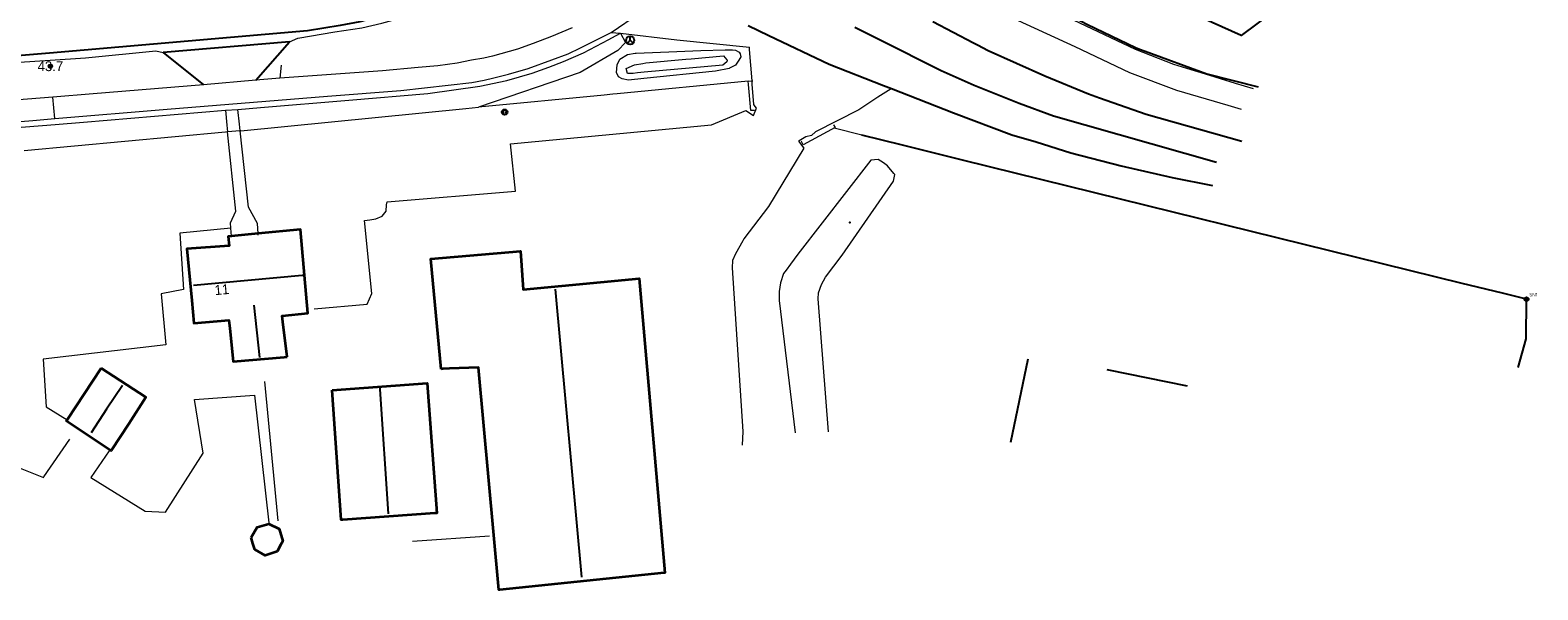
# Model space of a CAD drawing. Header units: metres. Extents: x 169249 to 194689, y 406250 to 412203.
# Tile 282 of 442: x 187191 to 187344, y 410577 to 410634. Entities that reach past the tile are written whole.
import ezdxf
from ezdxf.enums import TextEntityAlignment as Align

# ---------------------------------------------------------------- set-up
doc = ezdxf.new("R2010")
doc.units = ezdxf.units.M
doc.layers.get('0').update_dxf_attribs({"linetype": 'CONTINUOUS'})
for name, color, linetype, lineweight in [('BGT_NLCS_N264$0$B-WE-GW-WATERGANG_INSTEEK-G', 252, 'CONTINUOUS', 18), ('BGT_NLCS_N264$0$B-WE-GW-WATERGANG_SLOOT_BODEM-G', 252, 'CONTINUOUS', 18), ('BGT_NLCS_N264$0$B-WE-IE-TERREINAFSCHEIDING_KUNSTMATIG_HEKWERK-G', 252, 'BGT_NLCS_N264$0$IE-TERREINAFSCHEIDING-KUNSTMATIG', 18), ('BGT_NLCS_N264$0$B-WE-IE-TERREINAFSCHEIDING_KUNSTMATIG_MUUR-G', 252, 'BGT_NLCS_N264$0$IE-TERREINAFSCHEIDING-KUNSTMATIG-DICHT', 18), ('BGT_NLCS_N264$0$B-WE-OG-TOPOGRAFIE_BEBOUWING-G', 252, 'CONTINUOUS', 35), ('BGT_NLCS_N264$0$B-WE-OG-TOPOGRAFIE_TERREIN_GROEN-GV', 252, 'CONTINUOUS', 18), ('BGT_NLCS_N264$0$B-WE-OG-TOPOGRAFIE_TERREIN_ONBEGROEID-GV', 252, 'CONTINUOUS', 18), ('BGT_NLCS_N264$0$B-WE-OG-TOPOGRAFIE_WEG_BERM-GV', 252, 'CONTINUOUS', 18), ('BGT_NLCS_N264$0$B-WE-OG-TOPOGRAFIE_WEG_RIJWEG-GV', 252, 'CONTINUOUS', 18), ('BGT_NLCS_N264$0$B-WE-OG-TOPOGRAFIE_WEG_RIJWIELPAD-G', 252, 'CONTINUOUS', 18), ('BGT_NLCS_N264$0$B-WE-OG-TOPOGRAFIE_WEG_RIJWIELPAD-GV', 252, 'CONTINUOUS', 18), ('BGT_NLCS_N264$0$B-WE-OG-TOPOGRAFIE_WEG_VERHARD-G', 252, 'CONTINUOUS', 18), ('BGT_NLCS_N264$0$B-WE-OG-TOPOGRAFIE_WEG_VOETPAD-GV', 252, 'CONTINUOUS', 18), ('BGT_NLCS_N264$0$B-WE-VW-BEWEGWIJZERING_DRAAGCONSTRUCTIE-S', 252, 'CONTINUOUS', 25), ('BGT_NLCS_N264$0$B-WE-VW-VERKEERSTEKEN_BORD-S', 252, 'CONTINUOUS', 25), ('X-XX-AL-REFERENTIE-G', 7, 'CONTINUOUS', 18)]:
    doc.layers.add(name, color=color, linetype=linetype, lineweight=lineweight)
for name, color, linetype in [('BGT_NLCS_N264$0$B-WE-IE-MEUBILAIR_WEGMEUBILAIR-S', 252, 'CONTINUOUS'), ('BGT_NLCS_N264$0$B-WE-IE-TERREINAFSCHEIDING_KUNSTMATIG_HEKWERK_RASTER-G', 252, 'CONTINUOUS'), ('BGT_NLCS_N264$0$B-WE-KG-KADASTRAAL_NOK-G', 252, 'CONTINUOUS'), ('BGT_NLCS_N264$0$B-WE-OG-HOOGTEPUNT-S', 252, 'CONTINUOUS'), ('BGT_NLCS_N264$0$B-WE-OG-TOPOGRAFIE_WEG_INRIT-GV', 252, 'CONTINUOUS'), ('BGT_NLCS_N264$0$B-WE-OG-TOPOGRAFIE_WEG_RIJWEG-G', 252, 'CONTINUOUS'), ('BGT_NLCS_N264$0$B-WE-VW-MARKERING-G', 252, 'CONTINUOUS'), ('BGT_NLCS_N264$0$Label_Nummeraanduidingreeks', 252, 'CONTINUOUS'), ('BGT_NLCS_N264$0$Label_Puntobject', 252, 'CONTINUOUS')]:
    doc.layers.add(name, color=color, linetype=linetype)
doc.styles.add('BGT_NLCS_N264$0$NLCS-ISO', font='NLCS-ISO.ttf')
doc.styles.add('BGT_NLCS_N264$0$STANDARD', font='txt')
doc.linetypes.add('BGT_NLCS_N264$0$IE-TERREINAFSCHEIDING-KUNSTMATIG', pattern='A,4,[82,NLCS.SHX,S=0.75,R=90,X=0,Y=0],4,-2', length=10)
doc.linetypes.add('BGT_NLCS_N264$0$IE-TERREINAFSCHEIDING-KUNSTMATIG-DICHT', pattern='A,8,-1,[82,NLCS.SHX,S=0.75,R=90,X=0,Y=0],-1', length=10)

# ---------------------------------------------------------------- blocks, each defined once
blk = doc.blocks.new('BGT_NLCS_N264$0$SIE-WEG_RECLAMEZUIL-SO')
for p, q in [((-0.194425, 0.194425), (0.194425, 0.194425)), ((-0.194425, -0.194425), (-0.194425, 0.194425)), ((0.194425, -0.194425), (0.194425, 0.194425)), ((-0.194425, -0.194425), (0.194425, -0.194425))]:
    blk.add_line(p, q)
blk.add_circle((0, 0), 0.275)
at = {"style": 'BGT_NLCS_N264$0$NLCS-ISO'}
blk.add_text('R', height=0.275, dxfattribs=at).set_placement((0, 0), align=Align.MIDDLE_CENTER)
blk = doc.blocks.new('BGT_NLCS_N264$0$SIE-WEG_WEGWIJZER-SO')
for q in [(-0.29, -0.29), (0, 0.41), (0.29, -0.29)]:
    blk.add_line((0, 0), q)
blk.add_circle((0, 0), 0.413)
blk = doc.blocks.new('BGT_NLCS_N264$0$SIE-WEG_STRAATNAAMBORD_PAAL-SO')
blk.add_line((-0.3, 0), (0.3, 0))
for radius in [0.2, 0.0745]:
    blk.add_circle((0, 0), radius)
at = {"style": 'BGT_NLCS_N264$0$NLCS-ISO'}
blk.add_attdef('STRAATNAAMBORD', (0.28, 0.29), '', height=0.35, dxfattribs=at)
blk = doc.blocks.new('BGT_NLCS_N264$0$SIE-WEG_PAAL_ALGEMEEN_TYPE_02-SO')
at = {"ltscale": 0.5}
h = blk.add_hatch(color=256, dxfattribs=at)
h.paths.add_polyline_path([(0, 0), (0.1875, 0, 0.41421356), (0, 0.1875)])
h.paths.add_polyline_path([(0, -0.1875), (0, 0), (-0.1875, 0, 0.41421356)])
for p, q in [((-0.1875, 0), (0.1875, 0)), ((0, -0.1875), (0, 0.1875))]:
    blk.add_line(p, q, dxfattribs=at)
blk.add_circle((0, 0), 0.1875, dxfattribs=at)
blk = doc.blocks.new('BGT_NLCS_N264')
at = {"layer": 'BGT_NLCS_N264$0$B-WE-GW-WATERGANG_INSTEEK-G'}
for points in [[(187315.2, 410627.89, 10.74), (187313.38, 410628.45, 10.74), (187310.35, 410629.38, 10.72), (187308.43, 410629.97, 10.71), (187307.14, 410630.37, 10.71), (187303.23, 410631.88, 10.72), (187295.09, 410635.75, 10.85)], [(187290.08, 410635.4, 11.27), (187297.08, 410632.19, 11.23), (187302.62, 410629.57, 11.22), (187307.4, 410627.77, 11.19), (187312.62, 410626.24, 11.19), (187313.96, 410625.85, 11.19)], [(187250.66, 410630.34, 11.42), (187250.91, 410630.9, 11.41), (187251.71, 410631.39, 11.42), (187252.48, 410631.52, 11.42), (187252.56, 410631.52, 11.42), (187256.7, 410631.7, 11.34), (187259.12, 410631.81, 11.29), (187261.6, 410631.87, 11.32), (187262.35, 410631.87, 11.34), (187262.65, 410631.84, 11.34), (187263.04, 410631.62, 11.35), (187263.13, 410631.47, 11.35), (187263.21, 410631.16, 11.36), (187262.98, 410630.81, 11.35), (187262.65, 410630.3, 11.35), (187262.26, 410630.1, 11.35), (187262.04, 410629.99, 11.35), (187262.02, 410629.98, 11.35), (187260.63, 410629.71, 11.34), (187253.36, 410628.94, 11.4), (187251.81, 410628.78, 11.41), (187251.17, 410628.93, 11.41), (187250.8, 410629.11, 11.42), (187250.59, 410629.56, 11.42), (187250.66, 410630.34, 11.42)], [(187272.09, 410593.06, 10.64), (187271.03, 410606.59, 10.81), (187271.09, 410607.17, 10.82), (187271.37, 410608.03, 10.81), (187271.77, 410608.77, 10.79), (187273.46, 410611.02, 10.79), (187278.7, 410618.51, 10.77), (187278.81, 410619.19, 11.53), (187278.73, 410619.3, 11.53), (187278.08, 410620.09, 11.54), (187277.66, 410620.38, 11.54), (187277.14, 410620.73, 11.55), (187276.38, 410620.67, 11.58), (187268.99, 410611.1, 11.63), (187268.22, 410610.11, 11.64), (187267.8, 410609.48, 11.63), (187267.51, 410609.14, 11.62), (187267.21, 410608.2, 11.61), (187267.08, 410607.31, 11.61), (187267.09, 410607.15, 11.61), (187267.1, 410606.41, 11.6), (187268.72, 410592.96, 11.36)]]:
    blk.add_polyline3d(points, dxfattribs=at)
at = {"layer": 'BGT_NLCS_N264$0$B-WE-GW-WATERGANG_SLOOT_BODEM-G'}
blk.add_polyline3d([(187258.14, 410630.96, 11.04), (187261.43, 410631.25, 11.07), (187261.79, 410630.84, 11.08), (187261.81, 410630.82, 11.08), (187261.76, 410630.66, 11.08), (187261.37, 410630.3, 11.08), (187253.4, 410629.58, 11.08), (187252.7, 410629.51, 11.08), (187252.27, 410629.47, 11.08), (187251.7, 410629.45, 11.08), (187251.57, 410629.96, 11.08), (187252.4, 410630.33, 11.08), (187252.41, 410630.34, 11.08), (187253.25, 410630.49, 11.06), (187253.57, 410630.54, 11.05), (187257.6, 410630.91, 11.04), (187258.14, 410630.96, 11.04)], dxfattribs=at)
at = {"layer": 'BGT_NLCS_N264$0$B-WE-IE-TERREINAFSCHEIDING_KUNSTMATIG_HEKWERK-G'}
for p, q in [((187210.91, 410623.51, 11.57), (187190.47, 410621.6, 11.5)), ((187275.48, 410623.19, 11.4), (187272.66, 410623.91, 11.55))]:
    blk.add_line(p, q, dxfattribs=at)
for points in [[(187263.95, 410628.68, 11.33), (187250.64, 410627.39, 11.38), (187250.21, 410627.35, 11.39), (187249.33, 410627.27, 11.39), (187236.57, 410626.03, 11.42)], [(187212.47, 410623.65, 11.58), (187235.28, 410625.9, 11.43), (187236.57, 410626.03, 11.42)], [(187186.16, 410590.94, 10.66), (187192.43, 410588.42, 10.99), (187192.48, 410588.49, 10.99), (187195.11, 410592.33, 11.09)]]:
    blk.add_polyline3d(points, dxfattribs=at)
at = {"layer": 'BGT_NLCS_N264$0$B-WE-IE-TERREINAFSCHEIDING_KUNSTMATIG_HEKWERK_RASTER-G'}
for points in [[(187325.41, 410667.58, 11.1), (187322.14, 410647.95, 11.07), (187320.34, 410639.32, 11.02), (187320.13, 410638.66, 11.03), (187318.87, 410637, 11.02), (187313.94, 410633.31, 11.04), (187294.64, 410642.02, 10.97), (187282.89, 410648.76, 10.98), (187278.53, 410653.86, 10.99), (187295.3, 410675.73, 11.01)], [(187272.36, 410653.42, 11.04), (187274.57, 410650.59, 11.01), (187275.87, 410649, 10.95), (187279.34, 410646.04, 10.96), (187286.89, 410640.93, 11.09), (187294.5, 410636.46, 10.85), (187298.38, 410634.44, 10.87), (187303.25, 410632.11, 10.85), (187303.63, 410631.93, 10.85), (187304.2, 410631.72, 10.85), (187310.47, 410629.41, 10.81), (187315.69, 410628.09, 10.83)], [(187342.06, 410599.62, 11.13), (187342.86, 410602.5, 11.18), (187342.91, 410606.54, 11.29), (187340.48, 410607.14, 11.3), (187336.37, 410608.15, 11.3), (187285.68, 410620.67, 11.37), (187279.59, 410622.17, 11.38), (187275.47, 410623.19, 11.39)]]:
    blk.add_polyline3d(points, dxfattribs=at)
at = {"layer": 'BGT_NLCS_N264$0$B-WE-IE-TERREINAFSCHEIDING_KUNSTMATIG_MUUR-G'}
for p, q in [((187263.95, 410628.68, 11.33), (187264.33, 410628.71, 11.41)), ((187264.33, 410628.71, 11.41), (187264.41, 410628.71, 11.43))]:
    blk.add_line(p, q, dxfattribs=at)
for points in [[(187264.59, 410625.69, 11.5), (187264.2, 410625.7, 11.39), (187263.98, 410628.34, 11.34), (187263.95, 410628.68, 11.33)], [(187272.58, 410624.25, 11.51), (187272.59, 410624.24, 11.51), (187272.75, 410623.97, 11.54), (187269.52, 410622.23, 11.57), (187269.34, 410622.55, 11.57), (187269.32, 410622.6, 11.57)]]:
    blk.add_polyline3d(points, dxfattribs=at)
at = {"layer": 'BGT_NLCS_N264$0$B-WE-KG-KADASTRAAL_NOK-G'}
for p, q in [((187244.37, 410607.55, 18.27), (187247.04, 410578.32, 18.25)), ((187213.8, 410605.93, 16.77), (187214.35, 410600.62, 16.78)), ((187290.6, 410592.01, 18.63), (187292.33, 410600.47, 18.61)), ((187300.33, 410599.4, 21.48), (187308.49, 410597.75, 21.46))]:
    blk.add_line(p, q, dxfattribs=at)
for points in [[(187218.79, 410608.96, 18.98), (187218.69, 410608.95, 18.98), (187207.65, 410607.92, 18.98), (187207.65, 410607.92, 18.98)], [(187200.45, 410597.77, 14.08), (187198.84, 410595.36, 14.07), (187197.27, 410592.98, 14.07)], [(187226.56, 410597.5, 16.98), (187226.56, 410597.41, 16.98), (187227.43, 410584.75, 16.95)]]:
    blk.add_polyline3d(points, dxfattribs=at)
at = {"layer": 'BGT_NLCS_N264$0$B-WE-OG-HOOGTEPUNT-S'}
blk.add_point((187274.27, 410614.32, 10.17), dxfattribs=at)
at = {"layer": 'BGT_NLCS_N264$0$B-WE-OG-TOPOGRAFIE_BEBOUWING-G'}
for p, q in [((187214.23, 410613.2, 14.64), (187211.52, 410612.93, 14.63)), ((187194.85, 410594.29, 13.39), (187198.31, 410599.55, 13.39))]:
    blk.add_line(p, q, dxfattribs=at)
for points in [[(187217.16, 410600.68, 13.94), (187216.73, 410604.23, 13.93), (187216.67, 410604.84, 15.54), (187219.26, 410605.13, 15.65), (187218.53, 410613.62, 14.66), (187214.23, 410613.2, 14.64)], [(187211.52, 410612.93, 14.63), (187211.19, 410612.9, 14.63), (187211.27, 410611.97, 15.55), (187207, 410611.65, 15.59), (187207.49, 410606.4, 15.48), (187207.7, 410604.11, 15.43), (187211.25, 410604.4, 15.41), (187211.35, 410603.56, 13.93), (187211.68, 410600.23, 13.94), (187216.88, 410600.66, 13.94), (187217.16, 410600.68, 13.94)], [(187232.8, 410599.45, 13.94), (187231.73, 410610.63, 13.88), (187240.84, 410611.42, 13.9), (187241.1, 410607.52, 14.82), (187241.11, 410607.51, 16.9), (187252.89, 410608.65, 14.99), (187255.48, 410578.77, 15.02), (187255.42, 410578.76, 15.02), (187238.74, 410577.03, 14.79), (187238.63, 410577.02, 14.79), (187236.57, 410599.62, 14.88), (187233.63, 410599.49, 14.15), (187232.97, 410599.46, 13.99), (187232.8, 410599.45, 13.94)], [(187198.31, 410599.55, 13.39), (187202.84, 410596.59, 13.41), (187201.09, 410593.89, 13.42), (187199.35, 410591.21, 13.44), (187199.31, 410591.14, 13.44), (187194.77, 410594.16, 13.39), (187194.85, 410594.29, 13.39)], [(187221.75, 410597.3, 14.59), (187231.38, 410598, 14.71), (187232.35, 410584.81, 14.66), (187232.15, 410584.8, 14.66), (187222.8, 410584.14, 14.63), (187222.64, 410584.13, 14.62), (187221.75, 410597.3, 14.59)], [(187213.51, 410582.34, 13.37), (187214.12, 410583.38, 13.37), (187215.3, 410583.73, 13.35), (187216.34, 410583.21, 13.37), (187216.72, 410581.97, 13.34), (187216.54, 410581.64, 13.34), (187216.14, 410580.92, 13.34), (187214.94, 410580.5, 13.37), (187213.88, 410581.11, 13.37), (187213.69, 410581.72, 13.37), (187213.51, 410582.34, 13.37)]]:
    blk.add_polyline3d(points, dxfattribs=at)
at = {"layer": 'BGT_NLCS_N264$0$B-WE-OG-TOPOGRAFIE_TERREIN_GROEN-GV'}
blk.add_polyline3d([(187250.99, 410633.55, 11.62), (187251.51, 410632.59, 11.62), (187250.7, 410631.79, 11.58), (187246.91, 410629.57, 11.58), (187236.57, 410626.03, 11.42)], dxfattribs=at)
at = {"layer": 'BGT_NLCS_N264$0$B-WE-OG-TOPOGRAFIE_TERREIN_ONBEGROEID-GV', "linetype": 'Continuous'}
for p, q in [((187211.13, 410623.53, 11.57), (187210.91, 410623.51, 11.57)), ((187212.41, 410623.65, 11.55), (187211.13, 410623.53, 11.57)), ((187212.47, 410623.65, 11.58), (187212.41, 410623.65, 11.55))]:
    blk.add_line(p, q, dxfattribs=at)
at = {"layer": 'BGT_NLCS_N264$0$B-WE-OG-TOPOGRAFIE_WEG_BERM-GV'}
blk.add_line((187216.55, 410630.32, 11.65), (187216.44, 410628.97, 11.53), dxfattribs=at)
at = {"layer": 'BGT_NLCS_N264$0$B-WE-OG-TOPOGRAFIE_WEG_INRIT-GV'}
for p, q in [((187217.4, 410632.68, 11.66), (187204.6, 410631.6, 11.63)), ((187213.99, 410628.79, 11.53), (187217.4, 410632.68, 11.66)), ((187204.6, 410631.6, 11.63), (187208.69, 410628.3, 11.49))]:
    blk.add_line(p, q, dxfattribs=at)
at = {"layer": 'BGT_NLCS_N264$0$B-WE-OG-TOPOGRAFIE_WEG_RIJWEG-G'}
for points in [[(187263.93, 410634.32, 11.44), (187266.02, 410633.32, 11.43), (187272.17, 410630.39, 11.41), (187277.68, 410628.23, 11.44), (187278.47, 410627.92, 11.44)], [(187314.01, 410622.57, 11.32), (187304.31, 410625.29, 11.38), (187299.58, 410626.96, 11.41), (187298.46, 410627.36, 11.42), (187294.03, 410629.18, 11.41), (187288.3, 410631.77, 11.41), (187287.2, 410632.34, 11.41), (187286.94, 410632.47, 11.41), (187286.8, 410632.54, 11.41), (187282.68, 410634.69, 11.42)], [(187278.47, 410627.92, 11.44), (187284.77, 410625.46, 11.47), (187290.69, 410623.24, 11.46), (187293.16, 410622.53, 11.46), (187296.67, 410621.4, 11.45), (187301.77, 410620.09, 11.42), (187306.94, 410618.91, 11.39), (187311.05, 410618.07, 11.37)]]:
    blk.add_polyline3d(points, dxfattribs=at)
at = {"layer": 'BGT_NLCS_N264$0$B-WE-OG-TOPOGRAFIE_WEG_RIJWEG-GV'}
for points in [[(187217.4, 410632.68, 11.66), (187218.25, 410633.04, 11.73), (187222.02, 410633.68, 11.77), (187224.76, 410634.1, 11.66), (187226.76, 410634.56, 11.67), (187229.39, 410635.27, 11.69), (187233.8, 410636.77, 11.64), (187237.34, 410638.34, 11.64), (187239.05, 410639.17, 11.66)], [(187186.48, 410630.03, 11.62), (187187.36, 410630.44, 11.65), (187193.12, 410630.82, 11.61), (187196.71, 410631.06, 11.59), (187203.84, 410631.76, 11.64), (187204.6, 410631.6, 11.63)]]:
    blk.add_polyline3d(points, dxfattribs=at)
at = {"layer": 'BGT_NLCS_N264$0$B-WE-OG-TOPOGRAFIE_WEG_RIJWIELPAD-G'}
blk.add_polyline3d([(187250.99, 410633.55, 11.62), (187256.7, 410632.87, 11.41), (187264.08, 410632.13, 11.39)], dxfattribs=at)
at = {"layer": 'BGT_NLCS_N264$0$B-WE-OG-TOPOGRAFIE_WEG_RIJWIELPAD-GV'}
for p, q in [((187250.03, 410633.63, 11.5), (187252.92, 410635.58, 11.54)), ((187250.03, 410633.63, 11.5), (187250.99, 410633.55, 11.62)), ((187216.44, 410628.97, 11.53), (187213.99, 410628.79, 11.53)), ((187213.99, 410628.79, 11.53), (187208.69, 410628.3, 11.49)), ((187193.4, 410627.05, 11.48), (187183.26, 410626.25, 11.37)), ((187193.58, 410624.89, 11.45), (187193.4, 410627.05, 11.48)), ((187210.91, 410625.72, 11.53), (187212.17, 410625.81, 11.52))]:
    blk.add_line(p, q, dxfattribs=at)
for points in [[(187193.58, 410624.89, 11.45), (187205.01, 410625.85, 11.46), (187221.27, 410627.17, 11.46), (187228.69, 410627.72, 11.51), (187235.89, 410628.53, 11.52), (187237.17, 410628.77, 11.52), (187238.14, 410629.01, 11.45), (187239.62, 410629.38, 11.47), (187241.63, 410629.96, 11.48), (187244.01, 410630.86, 11.48), (187245.66, 410631.47, 11.48), (187246.93, 410632.08, 11.49), (187248.97, 410633.09, 11.51), (187250.03, 410633.63, 11.5)], [(187212.17, 410625.81, 11.52), (187214.47, 410626.01, 11.52), (187223.44, 410626.75, 11.51), (187231.45, 410627.42, 11.52), (187236.73, 410628.17, 11.57), (187239.45, 410628.75, 11.57), (187242.03, 410629.49, 11.58), (187243.72, 410630.09, 11.57), (187245.21, 410630.68, 11.57), (187247.22, 410631.57, 11.58), (187249.81, 410632.91, 11.58), (187250.11, 410633.07, 11.59), (187250.99, 410633.55, 11.62)], [(187246.08, 410634.1, 11.56), (187243.99, 410633.22, 11.54), (187242.14, 410632.5, 11.51), (187240.52, 410631.94, 11.48), (187238, 410631.22, 11.46), (187237.13, 410631.02, 11.58), (187235.88, 410630.8, 11.59), (187234.43, 410630.51, 11.57), (187232.45, 410630.23, 11.57), (187230.45, 410630.06, 11.55), (187226.83, 410629.74, 11.54), (187216.44, 410628.97, 11.53)], [(187208.69, 410628.3, 11.49), (187197.48, 410627.38, 11.5), (187193.4, 410627.05, 11.48)], [(187174.65, 410623.32, 11.38), (187191.38, 410624.7, 11.45), (187193.58, 410624.89, 11.45)], [(187182.85, 410623.43, 11.38), (187193.63, 410624.29, 11.47), (187196.49, 410624.53, 11.49), (187210.91, 410625.72, 11.53)]]:
    blk.add_polyline3d(points, dxfattribs=at)
at = {"layer": 'BGT_NLCS_N264$0$B-WE-OG-TOPOGRAFIE_WEG_VERHARD-G'}
for p, q in [((187211.52, 410612.93, 11.76), (187211.45, 410613.74, 11.76)), ((187211.52, 410612.85, 11.76), (187211.52, 410612.93, 11.76)), ((187214.24, 410613.04, 11.76), (187214.23, 410613.2, 11.76)), ((187216.27, 410584.02, 11.42), (187214.89, 410598.18, 11.38)), ((187229.89, 410581.96, 11.58), (187237.7, 410582.52, 11.63))]:
    blk.add_line(p, q, dxfattribs=at)
for points in [[(187264.33, 410628.71, 11.44), (187264.09, 410631.9, 11.39), (187264.08, 410632.13, 11.39)], [(187219.92, 410605.57, 11.7), (187225.3, 410606.05, 11.72), (187225.77, 410607.12, 11.72), (187225.01, 410614.53, 11.72), (187225.56, 410614.59, 11.72), (187226.18, 410614.71, 11.72), (187226.8, 410614.97, 11.72), (187227.21, 410615.49, 11.72), (187227.25, 410616.11, 11.72), (187227.31, 410616.42, 11.71), (187240.33, 410617.51, 11.53), (187239.84, 410622.33, 11.43), (187260.21, 410624.25, 11.47), (187263.71, 410625.69, 11.47), (187264.47, 410625.19, 11.5), (187264.48, 410625.19, 11.5), (187264.79, 410625.93, 11.49), (187264.65, 410626.12, 11.48), (187264.51, 410626.32, 11.48), (187264.36, 410628.38, 11.45), (187264.33, 410628.71, 11.44)], [(187278.47, 410627.92, 11.44), (187278.44, 410627.9, 11.44), (187277.1, 410627.04, 11.45), (187275.16, 410625.77, 11.46), (187270.76, 410623.52, 11.52), (187270.37, 410623.15, 11.52), (187269.8, 410623.02, 11.54), (187269.1, 410622.63, 11.54), (187269.04, 410622.6, 11.54), (187269.58, 410621.87, 11.54), (187265.99, 410615.96, 11.52), (187263.5, 410612.67, 11.55), (187263.4, 410612.47, 11.54), (187262.64, 410611.13, 11.57), (187262.36, 410610.47, 11.57), (187262.33, 410609.72, 11.58), (187263.39, 410593.09, 11.52), (187263.33, 410591.71, 11.53)], [(187211.45, 410613.74, 11.76), (187211.41, 410614.3, 11.76), (187211.95, 410615.48, 11.73), (187211.13, 410623.53, 11.57)], [(187214.23, 410613.2, 11.76), (187214.16, 410614.24, 11.75), (187213.25, 410615.9, 11.67), (187212.41, 410623.65, 11.55)], [(187211.45, 410613.74, 11.76), (187206.28, 410613.26, 11.77), (187206.65, 410607.53, 11.65), (187204.37, 410607.07, 11.6), (187204.85, 410601.92, 11.51), (187192.42, 410600.46, 11.32), (187192.73, 410595.61, 11.25), (187194.85, 410594.29, 11.26)], [(187199.1, 410591.14, 11.25), (187197.26, 410588.45, 11.3), (187202.75, 410585.02, 11.31), (187204.81, 410584.93, 11.3), (187208.65, 410590.9, 11.32), (187207.77, 410596.35, 11.31), (187213.87, 410596.8, 11.31), (187215.31, 410583.83, 11.4)], [(187194.85, 410594.29, 11.26), (187194.86, 410594.28, 11.26), (187194.94, 410594.23, 11.26)]]:
    blk.add_polyline3d(points, dxfattribs=at)
at = {"layer": 'BGT_NLCS_N264$0$B-WE-OG-TOPOGRAFIE_WEG_VOETPAD-GV'}
for points in [[(187212.41, 410623.65, 11.55), (187212.33, 410624.33, 11.54), (187212.17, 410625.81, 11.52)], [(187210.91, 410625.72, 11.53), (187211.06, 410624.22, 11.56), (187211.13, 410623.53, 11.57)]]:
    blk.add_polyline3d(points, dxfattribs=at)
at = {"layer": 'BGT_NLCS_N264$0$B-WE-VW-MARKERING-G', "linetype": 'Continuous'}
blk.add_line((187294.93, 410625.16, 11.48), (187311.44, 410620.47, 11.44), dxfattribs=at)
blk.add_polyline3d([(187236.87, 410638.96, 11.62), (187234.37, 410637.8, 11.69), (187230.8, 410636.51, 11.69), (187228.01, 410635.61, 11.68), (187224.54, 410634.71, 11.73), (187222.55, 410634.32, 11.74), (187219.24, 410633.8, 11.71), (187207.11, 410632.75, 11.69), (187193.06, 410631.54, 11.65), (187193.04, 410631.54, 11.65), (187182.92, 410630.67, 11.62), (187158.74, 410628.58, 11.52), (187137.88, 410626.82, 11.39)], dxfattribs=at)
at = {"layer": 'BGT_NLCS_N264$0$B-WE-VW-MARKERING-G'}
blk.add_polyline3d([(187274.76, 410634.18, 11.5), (187277.26, 410632.92, 11.51), (187283.52, 410629.75, 11.48), (187286.86, 410628.27, 11.46), (187291.42, 410626.45, 11.46), (187294.93, 410625.16, 11.48)], dxfattribs=at)
at = {"layer": 'BGT_NLCS_N264$0$B-WE-IE-MEUBILAIR_WEGMEUBILAIR-S', "color": 7}
blk.add_blockref('BGT_NLCS_N264$0$SIE-WEG_PAAL_ALGEMEEN_TYPE_02-SO', (187193.15, 410630.2, 11.64), dxfattribs=at)
at = {"layer": 'BGT_NLCS_N264$0$B-WE-VW-BEWEGWIJZERING_DRAAGCONSTRUCTIE-S', "color": 7}
blk.add_blockref('BGT_NLCS_N264$0$SIE-WEG_WEGWIJZER-SO', (187251.97, 410632.83, 11.46), dxfattribs=at)
at = {"layer": 'BGT_NLCS_N264$0$B-WE-VW-VERKEERSTEKEN_BORD-S', "color": 7}
blk.add_blockref('BGT_NLCS_N264$0$SIE-WEG_RECLAMEZUIL-SO', (187239.23, 410625.54, 11.4), dxfattribs=at)
blk.add_blockref('BGT_NLCS_N264$0$SIE-WEG_STRAATNAAMBORD_PAAL-SO', (187342.91, 410606.54, 11.29), dxfattribs=at).add_auto_attribs({'STRAATNAAMBORD': 'SN1'})
at = {"layer": 'BGT_NLCS_N264$0$Label_Nummeraanduidingreeks', "color": 7, "lineweight": 18, "style": 'BGT_NLCS_N264$0$STANDARD'}
blk.add_text('11', height=1, rotation=5, dxfattribs=at).set_placement((187210.54, 410607.51), align=Align.MIDDLE)
at = {"layer": 'BGT_NLCS_N264$0$Label_Puntobject', "lineweight": 18, "style": 'BGT_NLCS_N264$0$STANDARD'}
blk.add_text('43.7', height=1, dxfattribs=at).set_placement((187193.15, 410630.2, 11.64), align=Align.MIDDLE)

msp = doc.modelspace()

# ---------------------------------------------------------------- block references
at = {"layer": 'X-XX-AL-REFERENTIE-G'}
msp.add_blockref('BGT_NLCS_N264', (0, 0), dxfattribs=at)

doc.saveas('drawing.dxf')
